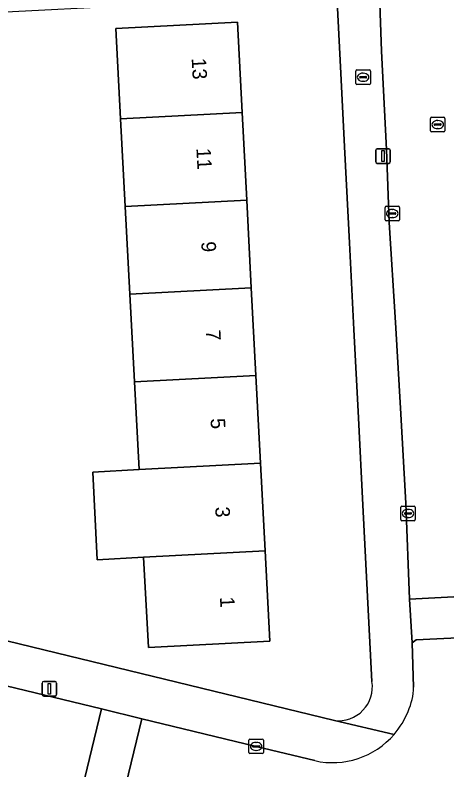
# Model space of a CAD drawing. Extents: x 161084 to 161928, y 385354 to 386522.
# Drawn here: x 161301.6 to 161331.4, y 385868.3 to 385920.4 of the extents above; entities that cross this region are included whole.
import ezdxf

# ---------------------------------------------------------------- set-up
doc = ezdxf.new("R2010")
doc.units = 0
for name, color, linetype in [('IMGEO_Brandkraan', 7, 'Continuous'), ('IMGEO_Erf', 7, 'Continuous'), ('IMGEO_Kolk', 7, 'Continuous'), ('IMGEO_Lichtmast', 7, 'Continuous'), ('IMGEO_Pand', 7, 'Continuous'), ('IMGEO_Pand_nummerreeks', 7, 'Continuous'), ('IMGEO_Rijbaan_lokaal_open', 7, 'Continuous'), ('IMGEO_Rioolput', 7, 'Continuous'), ('IMGEO_Voetpad_open', 7, 'Continuous')]:
    doc.layers.add(name, color=color, linetype=linetype)

msp = doc.modelspace()

# ---------------------------------------------------------------- linework, layer by layer
at = {"layer": 'IMGEO_Brandkraan'}
for p, q in [((161325.15, 385915.648), (161325.15, 385916.5)), ((161325.225, 385916.574), (161326.077, 385916.574)), ((161326.151, 385916.5), (161326.151, 385915.648)), ((161325.409, 385916.068), (161325.409, 385916.08)), ((161325.847, 385916.031), (161325.449, 385916.031)), ((161325.452, 385916.117), (161325.85, 385916.117)), ((161325.638, 385916.354), (161325.663, 385916.354)), ((161325.893, 385916.08), (161325.893, 385916.068)), ((161326.077, 385915.574), (161325.225, 385915.574)), ((161325.661, 385915.794), (161325.636, 385915.794))]:
    msp.add_line(p, q, dxfattribs=at)
for points in [[(161325.15, 385915.648), (161325.15, 385916.5)], [(161325.225, 385916.574), (161326.077, 385916.574)], [(161326.151, 385916.5), (161326.151, 385915.648)], [(161326.077, 385915.574), (161325.225, 385915.574)]]:
    msp.add_lwpolyline(points, dxfattribs=at)
for centre, radius, start, end in [((161325.227, 385916.498), 0.0765, 91.552, 178.448), ((161325.227, 385916.498), 0.0765, 91.552, 178.448), ((161326.075, 385916.498), 0.0765, 1.552, 88.448), ((161326.075, 385916.498), 0.0765, 1.552, 88.448), ((161325.449, 385916.077), 0.0403, 85.8775, 175.7526), ((161325.446, 385916.067), 0.0366, 178.938, 274.7102), ((161325.85, 385916.074), 0.043, 264.8664, 352.4533), ((161325.854, 385916.079), 0.0386, 1.7309, 96.639), ((161325.227, 385915.65), 0.0765, 181.552, 268.448), ((161325.227, 385915.65), 0.0765, 181.552, 268.448), ((161326.075, 385915.65), 0.0765, 271.552, 358.448), ((161326.075, 385915.65), 0.0765, 271.552, 358.448)]:
    msp.add_arc(centre, radius, start, end, dxfattribs=at)
for centre, major_axis, ratio, start_param, end_param in [((161325.637, 385916.074), (-0.387, 0.002), 0.722429, 4.712389, 7.853982), ((161325.662, 385916.074), (-0.39, 0.002), 0.717154, 1.570796, 4.712389)]:
    msp.add_ellipse(centre, major_axis=major_axis, ratio=ratio, start_param=start_param, end_param=end_param, dxfattribs=at)
at = {"layer": 'IMGEO_Erf'}
for points in [[(161325.018, 385898.655), (161324.711, 385904.648), (161324.394, 385910.84), (161324.09, 385916.792), (161323.835, 385921.765), (161298.756, 385920.449), (161298.899, 385917.584), (161299.144, 385912.692), (161299.404, 385907.511), (161299.448, 385906.638), (161299.751, 385900.585), (161300.054, 385894.529), (161300.357, 385888.476), (161300.63, 385883.012), (161300.661, 385882.421), (161300.891, 385878.117), (161298.585, 385877.992), (161298.584, 385877.782), (161323.674, 385871.676)], [(161326.262, 385874.367), (161325.639, 385886.531), (161325.33, 385892.574), (161325.018, 385898.655)]]:
    msp.add_lwpolyline(points, dxfattribs=at)
msp.add_lwpolyline([(161309.237, 385907.152), (161308.92, 385913.205), (161308.593, 385919.433), (161316.974, 385919.873), (161317.301, 385913.645), (161317.618, 385907.592), (161317.935, 385901.538), (161318.253, 385895.484), (161318.57, 385889.43), (161318.888, 385883.376), (161319.214, 385877.151), (161310.833, 385876.711), (161310.507, 385882.937), (161307.309, 385882.769), (161306.991, 385888.823), (161310.189, 385888.991), (161309.872, 385895.044), (161309.554, 385901.099)], close=True, dxfattribs=at)
msp.add_arc((161323.957, 385873.994), 2.335, 263.0312, 9.2043, dxfattribs=at)
at = {"layer": 'IMGEO_Kolk'}
for p, q in [((161327.165, 385906.24), (161327.165, 385907.092)), ((161327.24, 385907.166), (161328.092, 385907.166)), ((161328.166, 385907.092), (161328.166, 385906.24)), ((161327.424, 385906.66), (161327.424, 385906.672)), ((161327.862, 385906.623), (161327.464, 385906.623)), ((161327.467, 385906.709), (161327.865, 385906.709)), ((161327.653, 385906.946), (161327.678, 385906.946)), ((161327.908, 385906.672), (161327.908, 385906.66)), ((161328.092, 385906.166), (161327.24, 385906.166)), ((161327.676, 385906.386), (161327.651, 385906.386)), ((161328.249, 385885.537), (161328.249, 385886.389)), ((161328.324, 385886.463), (161329.176, 385886.463)), ((161328.737, 385886.243), (161328.762, 385886.243)), ((161329.25, 385886.389), (161329.25, 385885.537)), ((161328.508, 385885.957), (161328.508, 385885.969)), ((161328.946, 385885.92), (161328.548, 385885.92)), ((161328.551, 385886.006), (161328.949, 385886.006)), ((161328.992, 385885.969), (161328.992, 385885.957)), ((161329.176, 385885.463), (161328.324, 385885.463)), ((161328.76, 385885.683), (161328.735, 385885.683)), ((161317.771, 385869.46), (161317.771, 385870.312)), ((161317.846, 385870.386), (161318.698, 385870.386)), ((161318.259, 385870.166), (161318.284, 385870.166)), ((161318.772, 385870.312), (161318.772, 385869.46)), ((161318.03, 385869.88), (161318.03, 385869.892)), ((161318.468, 385869.843), (161318.07, 385869.843)), ((161318.073, 385869.929), (161318.471, 385869.929)), ((161318.282, 385869.606), (161318.257, 385869.606)), ((161318.514, 385869.892), (161318.514, 385869.88)), ((161318.698, 385869.386), (161317.846, 385869.386))]:
    msp.add_line(p, q, dxfattribs=at)
for points in [[(161327.165, 385906.24), (161327.165, 385907.092)], [(161327.24, 385907.166), (161328.092, 385907.166)], [(161328.166, 385907.092), (161328.166, 385906.24)], [(161328.092, 385906.166), (161327.24, 385906.166)], [(161328.249, 385885.537), (161328.249, 385886.389)], [(161328.324, 385886.463), (161329.176, 385886.463)], [(161329.25, 385886.389), (161329.25, 385885.537)], [(161329.176, 385885.463), (161328.324, 385885.463)], [(161317.771, 385869.46), (161317.771, 385870.312)], [(161317.846, 385870.386), (161318.698, 385870.386)], [(161318.772, 385870.312), (161318.772, 385869.46)], [(161318.698, 385869.386), (161317.846, 385869.386)]]:
    msp.add_lwpolyline(points, dxfattribs=at)
for centre, radius, start, end in [((161327.242, 385907.09), 0.0765, 91.552, 178.448), ((161327.242, 385907.09), 0.0765, 91.552, 178.448), ((161328.09, 385907.09), 0.0765, 1.552, 88.448), ((161328.09, 385907.09), 0.0765, 1.552, 88.448), ((161327.464, 385906.669), 0.0403, 85.8775, 175.7526), ((161327.461, 385906.659), 0.0366, 178.938, 274.7102), ((161327.865, 385906.666), 0.043, 264.8664, 352.4533), ((161327.869, 385906.671), 0.0386, 1.7309, 96.639), ((161327.242, 385906.242), 0.0765, 181.552, 268.448), ((161327.242, 385906.242), 0.0765, 181.552, 268.448), ((161328.09, 385906.242), 0.0765, 271.552, 358.448), ((161328.09, 385906.242), 0.0765, 271.552, 358.448), ((161328.326, 385886.387), 0.0765, 91.552, 178.448), ((161328.326, 385886.387), 0.0765, 91.552, 178.448), ((161329.174, 385886.387), 0.0765, 1.552, 88.448), ((161329.174, 385886.387), 0.0765, 1.552, 88.448), ((161328.548, 385885.966), 0.0403, 85.8775, 175.7526), ((161328.545, 385885.956), 0.0366, 178.938, 274.7102), ((161328.949, 385885.963), 0.043, 264.8664, 352.4533), ((161328.953, 385885.968), 0.0386, 1.7309, 96.639), ((161328.326, 385885.539), 0.0765, 181.552, 268.448), ((161328.326, 385885.539), 0.0765, 181.552, 268.448), ((161329.174, 385885.539), 0.0765, 271.552, 358.448), ((161329.174, 385885.539), 0.0765, 271.552, 358.448), ((161317.848, 385870.31), 0.0765, 91.552, 178.448), ((161317.848, 385870.31), 0.0765, 91.552, 178.448), ((161318.696, 385870.31), 0.0765, 1.552, 88.448), ((161318.696, 385870.31), 0.0765, 1.552, 88.448), ((161318.07, 385869.889), 0.0403, 85.8775, 175.7526), ((161318.067, 385869.879), 0.0366, 178.938, 274.7102), ((161318.471, 385869.886), 0.043, 264.8664, 352.4533), ((161318.475, 385869.891), 0.0386, 1.7309, 96.639), ((161317.848, 385869.462), 0.0765, 181.552, 268.448), ((161317.848, 385869.462), 0.0765, 181.552, 268.448), ((161318.696, 385869.462), 0.0765, 271.552, 358.448), ((161318.696, 385869.462), 0.0765, 271.552, 358.448)]:
    msp.add_arc(centre, radius, start, end, dxfattribs=at)
for centre, major_axis, ratio, start_param, end_param in [((161327.652, 385906.666), (-0.387, 0.002), 0.722429, 4.712389, 7.853982), ((161327.677, 385906.666), (-0.39, 0.002), 0.717154, 1.570796, 4.712389), ((161328.736, 385885.963), (-0.387, 0.002), 0.722429, 4.712389, 7.853982), ((161328.761, 385885.963), (-0.39, 0.002), 0.717154, 1.570796, 4.712389), ((161318.258, 385869.886), (-0.387, 0.002), 0.722429, 4.712389, 7.853982), ((161318.283, 385869.886), (-0.39, 0.002), 0.717154, 1.570796, 4.712389)]:
    msp.add_ellipse(centre, major_axis=major_axis, ratio=ratio, start_param=start_param, end_param=end_param, dxfattribs=at)
at = {"layer": 'IMGEO_Lichtmast'}
for p, q in [((161326.532, 385910.231), (161326.532, 385911.031)), ((161326.532, 385911.031), (161326.532, 385910.231)), ((161326.632, 385911.131), (161327.422, 385911.131)), ((161327.422, 385911.131), (161326.632, 385911.131)), ((161327.522, 385911.031), (161327.522, 385910.231)), ((161327.522, 385910.231), (161327.522, 385911.031)), ((161327.422, 385910.131), (161326.632, 385910.131)), ((161326.632, 385910.131), (161327.422, 385910.131)), ((161303.51, 385873.461), (161303.51, 385874.261)), ((161303.51, 385874.261), (161303.51, 385873.461)), ((161303.61, 385874.361), (161304.4, 385874.361)), ((161304.4, 385874.361), (161303.61, 385874.361)), ((161304.5, 385874.261), (161304.5, 385873.461)), ((161304.5, 385873.461), (161304.5, 385874.261)), ((161304.4, 385873.361), (161303.61, 385873.361)), ((161303.61, 385873.361), (161304.4, 385873.361))]:
    msp.add_line(p, q, dxfattribs=at)
for points in [[(161326.952, 385911.006), (161327.102, 385911.006), (161327.102, 385910.256), (161326.952, 385910.256), (161326.952, 385911.006)], [(161303.93, 385874.236), (161304.08, 385874.236), (161304.08, 385873.486), (161303.93, 385873.486), (161303.93, 385874.236)]]:
    msp.add_lwpolyline(points, dxfattribs=at)
for centre, start, end in [((161326.632, 385911.031), 90, 180), ((161326.632, 385911.031), 90, 180), ((161327.422, 385911.031), 0, 90), ((161327.422, 385911.031), 360, 90), ((161326.632, 385910.231), 180, 270), ((161326.632, 385910.231), 180, 270), ((161327.422, 385910.231), 270, 0), ((161327.422, 385910.231), 270, 0), ((161303.61, 385874.261), 90, 180), ((161303.61, 385874.261), 90, 180), ((161304.4, 385874.261), 0, 90), ((161304.4, 385874.261), 360, 90), ((161303.61, 385873.461), 180, 270), ((161303.61, 385873.461), 180, 270), ((161304.4, 385873.461), 270, 0), ((161304.4, 385873.461), 270, 0)]:
    msp.add_arc(centre, 0.1, start, end, dxfattribs=at)
at = {"layer": 'IMGEO_Pand'}
for points in [[(161317.301, 385913.645), (161316.974, 385919.873), (161308.593, 385919.433), (161308.92, 385913.205)], [(161308.92, 385913.205), (161309.237, 385907.152), (161317.618, 385907.592), (161317.301, 385913.645)], [(161317.935, 385901.538), (161317.618, 385907.592), (161309.237, 385907.152), (161309.554, 385901.099)], [(161309.554, 385901.099), (161309.872, 385895.044), (161318.253, 385895.484), (161317.935, 385901.538)], [(161318.57, 385889.43), (161318.253, 385895.484), (161309.872, 385895.044), (161310.189, 385888.991)], [(161318.888, 385883.376), (161318.57, 385889.43), (161310.189, 385888.991), (161306.991, 385888.823), (161307.309, 385882.769), (161310.507, 385882.937)], [(161310.507, 385882.937), (161310.833, 385876.711), (161319.214, 385877.151), (161318.888, 385883.376)]]:
    msp.add_lwpolyline(points, close=True, dxfattribs=at)
at = {"layer": 'IMGEO_Rijbaan_lokaal_open'}
for points in [[(161333.751, 385921.597), (161333.463, 385926.563), (161333.357, 385926.589), (161333.016, 385934.637), (161326.147, 385934.319), (161326.504, 385927.19), (161326.775, 385921.826), (161326.911, 385917.871), (161327.272, 385911.086), (161327.453, 385906.058), (161327.894, 385899.154), (161328.221, 385893.233), (161328.611, 385886.679), (161328.848, 385880.052), (161335.848, 385880.425), (161334.76, 385903.056), (161334.753, 385903.342)], [(161335.848, 385880.425), (161328.848, 385880.052), (161329.041, 385877.041), (161329.307, 385877.237), (161335.985, 385877.558)], [(161300.329, 385874.229), (161297.138, 385874.964), (161286.824, 385877.442), (161280.685, 385878.758), (161279.098, 385872.13), (161280.909, 385871.711), (161281.16, 385871.644), (161298.896, 385867.349), (161299.018, 385867.307), (161300.869, 385866.835), (161305.945, 385865.616), (161307.604, 385872.468)], [(161308.736, 385864.946), (161310.394, 385871.792), (161307.604, 385872.468), (161305.945, 385865.616)]]:
    msp.add_lwpolyline(points, close=True, dxfattribs=at)
for points in [[(161335.985, 385877.558), (161329.307, 385877.237), (161329.041, 385877.041), (161329.125, 385873.973)], [(161322.316, 385868.902), (161318.268, 385869.886), (161310.394, 385871.792), (161308.736, 385864.946), (161339.719, 385857.509), (161351.902, 385854.625), (161361.37, 385852.342), (161406.44, 385841.585), (161439.496, 385833.681), (161487.09, 385822.28), (161490.645, 385821.437), (161540.178, 385809.69), (161553.334, 385806.533), (161560.913, 385804.952), (161564.397, 385804.459), (161572.843, 385803.627), (161581.329, 385803.552), (161583.838, 385803.676), (161586.385, 385803.89), (161616.338, 385805.286)]]:
    msp.add_lwpolyline(points, dxfattribs=at)
for centre, radius, start, end in [((161325.271, 385873.956), 3.854, 334.5483, 0.2491), ((161323.559, 385874.353), 5.583, 319.3497, 338.4254), ((161323.548, 385874.362), 5.597, 257.2831, 319.3545)]:
    msp.add_arc(centre, radius, start, end, dxfattribs=at)
at = {"layer": 'IMGEO_Rioolput'}
for p, q in [((161330.3, 385912.381), (161330.3, 385913.233)), ((161330.375, 385913.307), (161331.227, 385913.307)), ((161330.559, 385912.801), (161330.559, 385912.813)), ((161330.602, 385912.85), (161331, 385912.85)), ((161330.788, 385913.087), (161330.813, 385913.087)), ((161331.043, 385912.813), (161331.043, 385912.801)), ((161331.301, 385913.233), (161331.301, 385912.381)), ((161331.227, 385912.307), (161330.375, 385912.307)), ((161330.997, 385912.764), (161330.599, 385912.764)), ((161330.811, 385912.527), (161330.786, 385912.527))]:
    msp.add_line(p, q, dxfattribs=at)
for points in [[(161330.3, 385912.381), (161330.3, 385913.233)], [(161330.375, 385913.307), (161331.227, 385913.307)], [(161331.301, 385913.233), (161331.301, 385912.381)], [(161331.227, 385912.307), (161330.375, 385912.307)]]:
    msp.add_lwpolyline(points, dxfattribs=at)
for centre, radius, start, end in [((161330.377, 385913.231), 0.0765, 91.552, 178.448), ((161330.377, 385913.231), 0.0765, 91.552, 178.448), ((161330.599, 385912.81), 0.0403, 85.8775, 175.7526), ((161331.004, 385912.812), 0.0386, 1.7309, 96.639), ((161331.225, 385913.231), 0.0765, 1.552, 88.448), ((161331.225, 385913.231), 0.0765, 1.552, 88.448), ((161330.377, 385912.383), 0.0765, 181.552, 268.448), ((161330.377, 385912.383), 0.0765, 181.552, 268.448), ((161330.596, 385912.8), 0.0366, 178.938, 274.7102), ((161331, 385912.807), 0.043, 264.8664, 352.4533), ((161331.225, 385912.383), 0.0765, 271.552, 358.448), ((161331.225, 385912.383), 0.0765, 271.552, 358.448)]:
    msp.add_arc(centre, radius, start, end, dxfattribs=at)
for centre, major_axis, ratio, start_param, end_param in [((161330.787, 385912.807), (-0.387, 0.002), 0.722429, 4.712389, 7.853982), ((161330.812, 385912.807), (-0.39, 0.002), 0.717154, 1.570796, 4.712389)]:
    msp.add_ellipse(centre, major_axis=major_axis, ratio=ratio, start_param=start_param, end_param=end_param, dxfattribs=at)
at = {"layer": 'IMGEO_Voetpad_open'}
for points in [[(161329.125, 385873.973), (161329.041, 385877.041), (161328.848, 385880.052), (161328.611, 385886.679), (161328.221, 385893.233), (161327.894, 385899.154), (161327.453, 385906.058), (161327.272, 385911.086), (161326.911, 385917.871), (161326.775, 385921.826), (161326.504, 385927.19), (161326.147, 385934.319), (161325.394, 385949.374), (161325.01, 385956.233)], [(161323.835, 385921.765), (161324.09, 385916.792), (161324.394, 385910.84), (161324.711, 385904.648), (161325.018, 385898.655), (161325.33, 385892.574), (161325.639, 385886.531), (161326.262, 385874.367)], [(161273.199, 385880.655), (161278.079, 385879.424), (161280.685, 385878.758), (161286.824, 385877.442), (161297.138, 385874.964), (161300.329, 385874.229), (161307.604, 385872.468), (161310.394, 385871.792), (161318.268, 385869.886), (161322.316, 385868.902)], [(161327.795, 385870.716), (161323.674, 385871.676), (161298.584, 385877.782)], [(161323.674, 385871.676), (161327.795, 385870.716)]]:
    msp.add_lwpolyline(points, dxfattribs=at)
for centre, radius, start, end in [((161323.957, 385873.994), 2.335, 263.0312, 9.2043), ((161325.271, 385873.956), 3.854, 334.5483, 0.2491), ((161323.559, 385874.353), 5.583, 319.3497, 338.4254), ((161323.548, 385874.362), 5.597, 257.2831, 319.3545)]:
    msp.add_arc(centre, radius, start, end, dxfattribs=at)

# ---------------------------------------------------------------- texts
at = {"layer": 'IMGEO_Pand_nummerreeks'}
for s, p in [('13', (161313.82, 385917.384)), ('11', (161314.146, 385911.167)), ('9', (161314.484, 385904.718)), ('7', (161314.804, 385898.615)), ('5', (161315.124, 385892.512)), ('3', (161315.444, 385886.409)), ('1', (161315.77, 385880.192))]:
    msp.add_text(s, height=1, rotation=273.0014, dxfattribs=at).set_placement(p)

doc.saveas('drawing.dxf')
